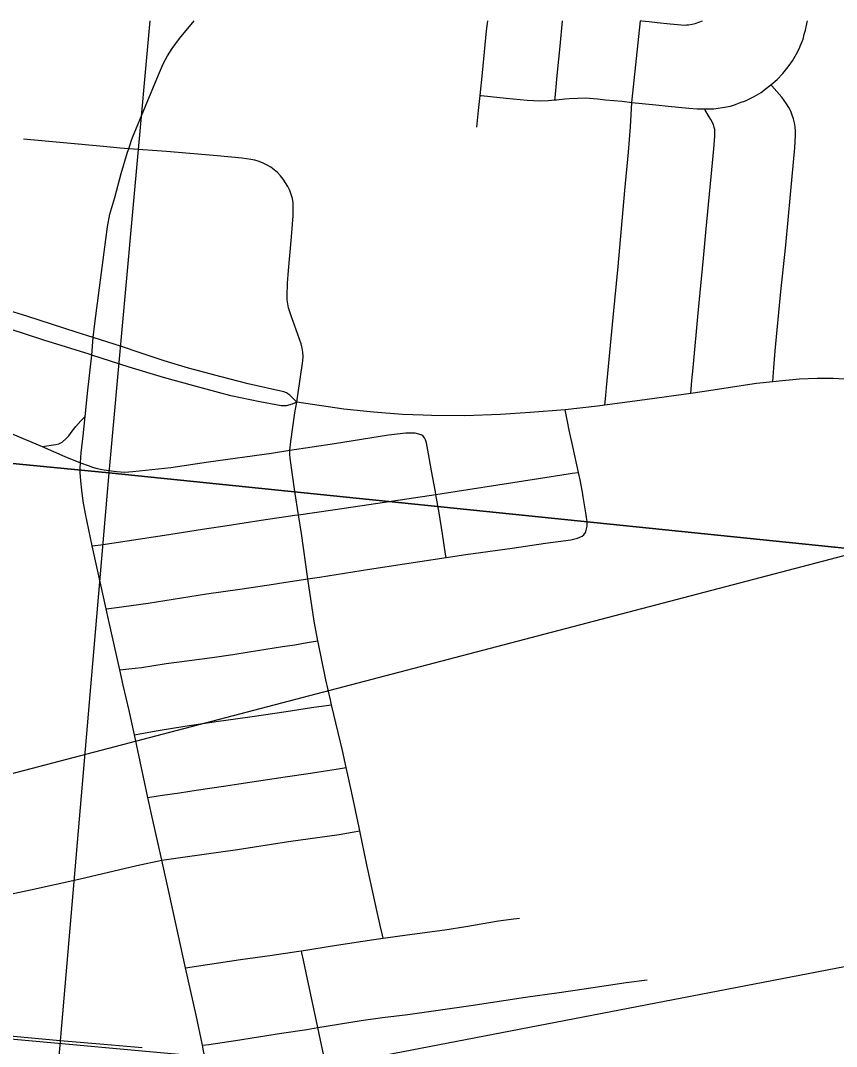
# Model space of a CAD drawing. Extents: x 0 to 34, y 0 to 22.
# Drawn here: x 8.022 to 8.619, y 20.207 to 20.958 of the extents above; entities that cross this region are included whole.
import ezdxf

# ---------------------------------------------------------------- set-up
doc = ezdxf.new("R2010")
doc.units = 0
for name, color, linetype in [('GM_X_City_Street', 7, 'Continuous'), ('GM_X_Corporation', 7, 'Continuous'), ('GM_X_County_Road', 7, 'Continuous'), ('GM_X_Rail_Line', 7, 'Continuous'), ('GM_X_State_Route', 7, 'Continuous'), ('GM_X_Township_Road', 7, 'Continuous'), ('SH_Text', 7, 'Continuous')]:
    doc.layers.add(name, color=color, linetype=linetype)

msp = doc.modelspace()

# ---------------------------------------------------------------- linework, layer by layer
at = {"layer": 'GM_X_City_Street'}
for points in [[(8.35598, 20.87984), (8.35738, 20.89213), (8.35846, 20.90315), (8.36009, 20.91978), (8.36157, 20.93516), (8.36325, 20.95048), (8.36401, 20.95784)], [(8.35846, 20.90315), (8.35932, 20.90307), (8.36601, 20.90242), (8.37756, 20.90126), (8.39295, 20.89961), (8.40216, 20.89921), (8.40829, 20.89941), (8.4132, 20.89984), (8.41445, 20.89994), (8.42059, 20.90058), (8.42364, 20.90087), (8.42968, 20.90127), (8.43557, 20.90139), (8.44154, 20.90095), (8.4445, 20.90066), (8.45037, 20.90007), (8.46249, 20.8989), (8.46964, 20.89809), (8.48713, 20.89634), (8.49609, 20.89521), (8.51127, 20.8939), (8.51739, 20.89345), (8.52273, 20.89336), (8.5297, 20.89346), (8.53602, 20.89424), (8.54184, 20.89543), (8.54539, 20.89651), (8.54775, 20.8974), (8.55038, 20.89838), (8.55158, 20.89883), (8.55338, 20.89957), (8.55573, 20.90067), (8.55919, 20.90243), (8.56423, 20.90539), (8.56728, 20.90766), (8.57142, 20.91097), (8.57606, 20.91486), (8.58025, 20.9193), (8.5822, 20.92165), (8.58401, 20.924), (8.58712, 20.92853), (8.59018, 20.93375), (8.59228, 20.93773), (8.59293, 20.93918), (8.59362, 20.94099), (8.59494, 20.94444), (8.59586, 20.94799), (8.59676, 20.95089), (8.59797, 20.95683), (8.5981, 20.95784)], [(8.4132, 20.89984), (8.41335, 20.90141), (8.41387, 20.90673), (8.41493, 20.91788), (8.41712, 20.93929), (8.41881, 20.95769), (8.41883, 20.95784)], [(8.4499, 20.67636), (8.45055, 20.68355), (8.45108, 20.68937), (8.45597, 20.74064), (8.45951, 20.77784), (8.46454, 20.83369), (8.46714, 20.8616), (8.46857, 20.88019), (8.46964, 20.89809), (8.47432, 20.9417), (8.4758, 20.95784)], [(8.47582, 20.95802), (8.47697, 20.95789), (8.48222, 20.95731), (8.48812, 20.95661), (8.49759, 20.95562), (8.50568, 20.95483), (8.50785, 20.95473), (8.50963, 20.95483), (8.51111, 20.95493), (8.51386, 20.95547), (8.51604, 20.95592), (8.51856, 20.95679), (8.52129, 20.95784)], [(8.57283, 20.69362), (8.57363, 20.70385), (8.5746, 20.71629), (8.57873, 20.75955), (8.58223, 20.79348), (8.58566, 20.83068), (8.58891, 20.86475), (8.5894, 20.87401), (8.58938, 20.87708), (8.58918, 20.88009), (8.58872, 20.88304), (8.58801, 20.88594), (8.58708, 20.8888), (8.5859, 20.89158), (8.5845, 20.89428), (8.58294, 20.89691), (8.57938, 20.90189), (8.57583, 20.90599), (8.57217, 20.91013), (8.57142, 20.91097)], [(8.51266, 20.68501), (8.51355, 20.69446), (8.51442, 20.70371), (8.51807, 20.74384), (8.52199, 20.78393), (8.52411, 20.8055), (8.52825, 20.84867), (8.52974, 20.86406), (8.53045, 20.87331), (8.53046, 20.87656), (8.53025, 20.87834), (8.52996, 20.87982), (8.52966, 20.88081), (8.52937, 20.8818), (8.52897, 20.88259), (8.52848, 20.88377), (8.52737, 20.88564), (8.52627, 20.88748), (8.52337, 20.89231), (8.52273, 20.89336)], [(8.22433, 20.67857), (8.22508, 20.68373), (8.22874, 20.70879), (8.22887, 20.71195), (8.22872, 20.71513), (8.22822, 20.71827), (8.2274, 20.72134), (8.21999, 20.74172), (8.21821, 20.74758), (8.21757, 20.75052), (8.21719, 20.75349), (8.21707, 20.75652), (8.21739, 20.76572), (8.21824, 20.77493), (8.22039, 20.7996), (8.22154, 20.81507), (8.22164, 20.82133), (8.22143, 20.82449), (8.22095, 20.82763), (8.22013, 20.83071), (8.21901, 20.83368), (8.21763, 20.83653), (8.21602, 20.83927), (8.21423, 20.84188), (8.21226, 20.84436), (8.21007, 20.84665), (8.20769, 20.84875), (8.20512, 20.85061), (8.20239, 20.85224), (8.19954, 20.85363), (8.19659, 20.85479), (8.19357, 20.85568), (8.19049, 20.85635), (8.1843, 20.85722), (8.16577, 20.85887), (8.12878, 20.86206), (8.10112, 20.86416), (8.09485, 20.86464), (8.08254, 20.8657), (8.02406, 20.87127)], [(8.28743, 20.28623), (8.28696, 20.28834), (8.28558, 20.29455), (8.28291, 20.30639), (8.27818, 20.3278), (8.2755, 20.33985), (8.27049, 20.36479), (8.27, 20.36715), (8.26555, 20.38807), (8.26151, 20.40592), (8.26035, 20.41115), (8.25757, 20.42368), (8.25461, 20.4368), (8.24966, 20.45709), (8.24879, 20.46067), (8.24543, 20.47537), (8.23979, 20.50302), (8.23962, 20.50393), (8.23698, 20.51821), (8.23235, 20.5493), (8.22757, 20.58252), (8.22546, 20.5962), (8.22284, 20.61314), (8.21939, 20.63759), (8.21922, 20.64061), (8.21911, 20.64338), (8.21991, 20.64975), (8.22287, 20.67079), (8.22433, 20.67857)], [(8.43324, 20.58042), (8.43434, 20.58151), (8.43562, 20.58328), (8.43621, 20.58486), (8.4369, 20.58792), (8.43675, 20.5912), (8.43641, 20.59421), (8.43591, 20.59749), (8.43452, 20.60646), (8.43404, 20.60933), (8.43354, 20.61265), (8.43173, 20.62176), (8.43052, 20.62719), (8.42634, 20.64611), (8.42368, 20.65815), (8.42234, 20.66445), (8.42072, 20.67292)], [(8.06581, 20.63431), (8.07147, 20.63214), (8.0747, 20.63105), (8.07706, 20.6303), (8.08038, 20.6296), (8.08318, 20.62905), (8.09225, 20.6278), (8.09823, 20.62743), (8.10422, 20.62776), (8.13197, 20.63069), (8.15959, 20.6349), (8.20556, 20.64141), (8.21911, 20.64338), (8.25172, 20.64825), (8.29146, 20.65464), (8.30395, 20.65607), (8.3069, 20.65627), (8.30861, 20.65621), (8.31071, 20.65607), (8.31327, 20.65555), (8.31541, 20.65465)], [(8.33361, 20.56488), (8.33321, 20.56745), (8.33093, 20.58229), (8.32846, 20.59759), (8.32612, 20.61109), (8.32577, 20.61306), (8.32278, 20.62845), (8.32063, 20.64087), (8.31917, 20.64883), (8.31849, 20.65111), (8.3178, 20.65259), (8.31676, 20.65384), (8.31541, 20.65465)], [(8.07445, 20.57336), (8.08072, 20.57429), (8.12736, 20.58122), (8.15504, 20.5856), (8.17329, 20.58835), (8.19813, 20.59215), (8.22278, 20.59581), (8.22546, 20.5962), (8.25049, 20.5999), (8.27203, 20.60306), (8.32612, 20.61109), (8.33056, 20.61175), (8.40132, 20.62274), (8.42288, 20.6261), (8.42597, 20.62654), (8.43052, 20.62719)], [(8.08457, 20.52723), (8.09036, 20.52804), (8.11533, 20.53154), (8.14593, 20.53637), (8.15809, 20.53827), (8.17029, 20.53999), (8.18253, 20.54183), (8.20399, 20.54496), (8.21627, 20.54677), (8.23235, 20.5493), (8.24077, 20.55062), (8.25917, 20.55344), (8.27756, 20.55631), (8.31436, 20.56203), (8.33361, 20.56488), (8.34802, 20.56701), (8.3819, 20.57174), (8.40646, 20.57546), (8.42489, 20.57792), (8.42969, 20.57904), (8.43324, 20.58042)], [(8.09463, 20.48259), (8.10122, 20.48336), (8.11043, 20.48443), (8.12864, 20.4872), (8.13801, 20.48849), (8.16212, 20.4918), (8.17729, 20.49399), (8.18944, 20.49574), (8.20155, 20.49774), (8.21368, 20.49967), (8.22277, 20.50109), (8.23184, 20.50262), (8.23962, 20.50393)], [(8.10524, 20.435), (8.11043, 20.43601), (8.12259, 20.43838), (8.14215, 20.44154), (8.16689, 20.44501), (8.17926, 20.44674), (8.19163, 20.44854), (8.21634, 20.45216), (8.22561, 20.45354), (8.23486, 20.45498), (8.24411, 20.4563), (8.24966, 20.45709)], [(8.1152, 20.38919), (8.12275, 20.39034), (8.12585, 20.39081), (8.13825, 20.3927), (8.15055, 20.39451), (8.17212, 20.39773), (8.18172, 20.39911), (8.21578, 20.40431), (8.2342, 20.40694), (8.24354, 20.40839), (8.25295, 20.40985), (8.26035, 20.41115)], [(8.12544, 20.34336), (8.14257, 20.34584), (8.18082, 20.35118), (8.21811, 20.3569), (8.25527, 20.3622), (8.26467, 20.36381), (8.27049, 20.36479)], [(8.00483, 20.31659), (8.02919, 20.32164), (8.06462, 20.32947), (8.10694, 20.33933), (8.12544, 20.34336)], [(8.1427, 20.26452), (8.18299, 20.27065), (8.20438, 20.27353), (8.22574, 20.27673), (8.22764, 20.27703), (8.25316, 20.28108), (8.28051, 20.28525), (8.28743, 20.28623), (8.30492, 20.28873), (8.33256, 20.29241), (8.34793, 20.29468), (8.37202, 20.2989), (8.38117, 20.30024), (8.38732, 20.30076)], [(8.25661, 20.1782), (8.25513, 20.17884), (8.25385, 20.17963), (8.25269, 20.18051), (8.25173, 20.1814), (8.2503, 20.18302), (8.24922, 20.18456), (8.24855, 20.18581), (8.24734, 20.18865), (8.24551, 20.19447), (8.2432, 20.2034), (8.23949, 20.22078), (8.23422, 20.24586), (8.23097, 20.26096), (8.2292, 20.27005), (8.228, 20.2754), (8.22764, 20.27703)], [(8.15512, 20.20778), (8.15985, 20.20847), (8.17925, 20.2113), (8.21306, 20.21678), (8.23152, 20.21947), (8.23949, 20.22078), (8.27146, 20.22602), (8.28689, 20.22823), (8.30542, 20.23038), (8.35161, 20.23705), (8.3916, 20.24312), (8.41626, 20.24655), (8.43463, 20.24904), (8.46542, 20.25371), (8.48086, 20.25566)]]:
    msp.add_lwpolyline(points, dxfattribs=at)
at = {"layer": 'GM_X_Corporation'}
for points in [[(8.11662, 20.95784), (8.08658, 20.62681), (7.08216, 20.72429), (7.10245, 20.95784)], [(8.11662, 20.95784), (8.08658, 20.62681), (8.84939, 20.54888), (8.84939, 20.95784)]]:
    msp.add_lwpolyline(points, dxfattribs=at)
for points in [[(7.08216, 20.72429), (8.08658, 20.62681), (8.00052, 19.62676), (6.98964, 19.72208)], [(8.84939, 19.54367), (8.84939, 20.54888), (8.08658, 20.62681), (8.00052, 19.62676)]]:
    msp.add_lwpolyline(points, close=True, dxfattribs=at)
at = {"layer": 'GM_X_County_Road'}
for p, q in [((8.10112, 20.86416), (8.10324, 20.87053)), ((8.07405, 20.7131), (8.0751, 20.72589))]:
    msp.add_line(p, q, dxfattribs=at)
for points in [[(8.10324, 20.87053), (8.10384, 20.87235), (8.12292, 20.91821), (8.12661, 20.92672), (8.12955, 20.93221), (8.1329, 20.93745), (8.13841, 20.94493), (8.14893, 20.95784)], [(8.0751, 20.72589), (8.07639, 20.7363), (8.08315, 20.78839), (8.08567, 20.80708), (8.0874, 20.8162), (8.09086, 20.82845), (8.0957, 20.84613), (8.10029, 20.86154), (8.10112, 20.86416)], [(8.06917, 20.66813), (8.07115, 20.6874), (8.07405, 20.7131)], [(8.03783, 20.64625), (8.04768, 20.64755), (8.04988, 20.64824), (8.05232, 20.64941), (8.05534, 20.65196), (8.05731, 20.65405), (8.05975, 20.6573), (8.06242, 20.6609), (8.06602, 20.66508), (8.06917, 20.66813)], [(8.06581, 20.63431), (8.06605, 20.63808), (8.06634, 20.64164), (8.06772, 20.654), (8.06917, 20.66813)], [(8.07445, 20.57336), (8.06951, 20.59698), (8.06786, 20.60619), (8.06688, 20.61424), (8.06605, 20.62098), (8.0656, 20.62716), (8.06553, 20.63034), (8.06581, 20.63431)], [(8.08457, 20.52723), (8.07674, 20.56246), (8.07445, 20.57336)], [(8.09463, 20.48259), (8.08628, 20.51955), (8.08457, 20.52723)], [(8.10524, 20.435), (8.1014, 20.4528), (8.09713, 20.47154), (8.09463, 20.48259)], [(8.1152, 20.38919), (8.10945, 20.41548), (8.10524, 20.435)], [(8.12544, 20.34336), (8.11833, 20.37487), (8.1152, 20.38919)], [(8.1427, 20.26452), (8.13018, 20.32138), (8.12544, 20.34336)], [(8.15512, 20.20778), (8.15039, 20.22986), (8.14661, 20.24713), (8.1427, 20.26452)], [(8.16795, 20.15278), (8.16535, 20.16197), (8.16338, 20.1697), (8.16075, 20.18169), (8.15598, 20.20373), (8.15512, 20.20778)]]:
    msp.add_lwpolyline(points, dxfattribs=at)
at = {"layer": 'GM_X_Rail_Line'}
for points in [[(8.11104, 20.20593), (8.0828, 20.20842), (8.05089, 20.21113), (7.96406, 20.21905), (7.93438, 20.22168), (7.89763, 20.22503), (7.8746, 20.22707), (7.79643, 20.23387), (7.71949, 20.24089), (7.68055, 20.24438), (7.65521, 20.24672), (7.64002, 20.24795), (7.62468, 20.24921), (7.60472, 20.25118), (7.58567, 20.25323), (7.57229, 20.25534), (7.55052, 20.26159), (7.5357, 20.26734), (7.52017, 20.27544), (7.50679, 20.28377), (7.49576, 20.29186), (7.48694, 20.29949), (7.4747, 20.31195), (7.46671, 20.32172)], [(7.48232, 20.29421), (7.48749, 20.28896), (7.49472, 20.2834), (7.52452, 20.26748), (7.57443, 20.25347), (7.67337, 20.24253), (7.99809, 20.21388), (8.15925, 20.19925), (8.24374, 20.18913), (8.60421, 20.11965), (8.71999, 20.10062), (8.77096, 20.10215), (8.84859, 20.10474), (8.84939, 20.10462)]]:
    msp.add_lwpolyline(points, dxfattribs=at)
at = {"layer": 'GM_X_State_Route'}
for points in [[(8.07216, 20.7137), (8.03899, 20.72408), (7.97751, 20.74392), (7.84934, 20.78529), (7.81995, 20.79488), (7.81691, 20.79588)], [(8.0751, 20.72589), (8.06255, 20.7298), (8.02729, 20.74124), (8.00982, 20.7468)], [(8.22433, 20.67857), (8.2215, 20.68132), (8.21901, 20.68376), (8.21766, 20.68481), (8.21674, 20.68535), (8.21474, 20.68618), (8.18864, 20.692), (8.16876, 20.69707), (8.14488, 20.70356), (8.1271, 20.70888), (8.10952, 20.71475), (8.09593, 20.71938), (8.0751, 20.72589)], [(8.22433, 20.67857), (8.22071, 20.6772), (8.21654, 20.67597), (8.21277, 20.67599), (8.1972, 20.67878), (8.176, 20.68337), (8.14884, 20.69049), (8.12666, 20.6967), (8.10147, 20.70426), (8.07405, 20.7131), (8.07216, 20.7137)], [(8.84939, 20.67427), (8.81786, 20.67739), (8.81328, 20.67785), (8.73315, 20.68587), (8.72523, 20.68666), (8.69445, 20.68942), (8.68242, 20.69051), (8.65451, 20.69317), (8.63751, 20.69463), (8.6327, 20.69505), (8.61722, 20.69593), (8.60538, 20.69603), (8.59236, 20.69544), (8.57993, 20.69436), (8.57283, 20.69362), (8.56079, 20.69238), (8.52114, 20.68617), (8.51266, 20.68501), (8.4807, 20.68064), (8.4499, 20.67636), (8.4445, 20.67562), (8.42072, 20.67292)], [(8.31675, 20.6691), (8.30156, 20.66969), (8.28026, 20.67137), (8.25875, 20.67354), (8.22433, 20.67857)], [(8.42072, 20.67292), (8.39517, 20.67097), (8.37327, 20.66965), (8.34733, 20.66865), (8.32283, 20.66886), (8.31675, 20.6691)]]:
    msp.add_lwpolyline(points, dxfattribs=at)
at = {"layer": 'GM_X_Township_Road'}
for points in [[(7.81238, 20.7282), (7.83939, 20.71947), (7.86299, 20.7113), (7.88971, 20.7027), (7.91962, 20.6929), (7.93731, 20.68646), (7.96106, 20.67765), (7.98703, 20.66712), (7.99085, 20.66554), (8.01169, 20.65713), (8.03783, 20.64625)], [(8.03783, 20.64625), (8.05444, 20.63891), (8.06581, 20.63431)]]:
    msp.add_lwpolyline(points, dxfattribs=at)
at = {"layer": 'SH_Text'}
msp.add_lwpolyline([(9.4782, 20.78964), (4.28936, 19.4307), (9.4782, 20.42968)], close=True, dxfattribs=at)

doc.saveas('drawing.dxf')
